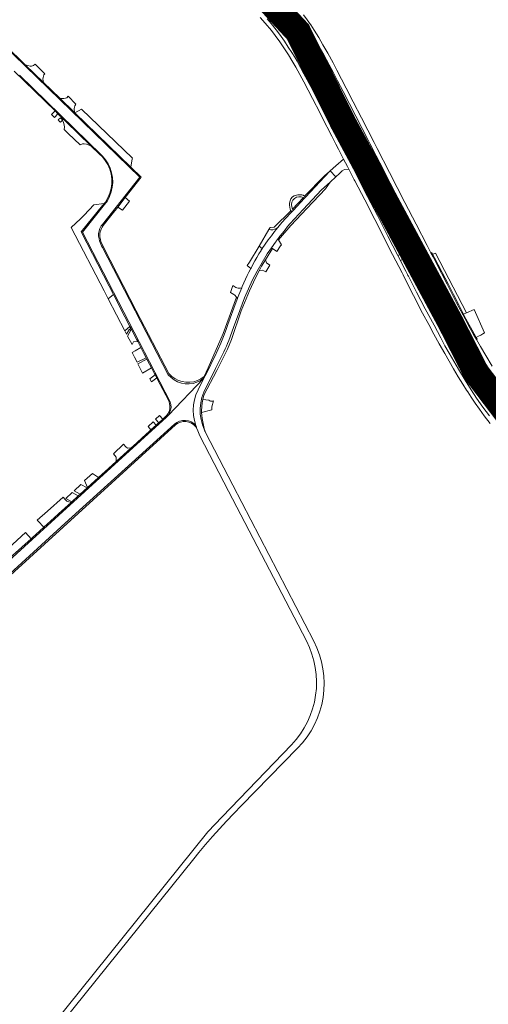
# Model space of a CAD drawing. Header units: metres. Extents: x 166325 to 190320, y 381923 to 404576.
# Tile 671 of 1056: x 171145 to 171414, y 399913 to 400477. Entities that reach past the tile are written whole.
import ezdxf

# ---------------------------------------------------------------- set-up
doc = ezdxf.new("R2010")
doc.units = ezdxf.units.M
for name, color, linetype, lineweight in [('B-WE-VH-VERHARDING_ASFALT-GV', 8, 'Continuous', 18), ('B-WE-VH-VERHARDING_BETON-GV', 8, 'Continuous', 18), ('B-WE-VH-VERHARDING_BETONSTRAATSTEEN-GV', 8, 'Continuous', 18), ('B-WE-VH-VERHARDING_FUNDERING_ZAND-GV', 8, 'Continuous', 18), ('B-WE-VH-VERHARDING_N-WEG', 8, 'Continuous', 18), ('B-WE-VH-VERHARDING_STRAATBAKSTEEN-GV', 8, 'Continuous', 18)]:
    doc.layers.add(name, color=color, linetype=linetype, lineweight=lineweight)

msp = doc.modelspace()

# ---------------------------------------------------------------- linework, layer by layer
at = {"layer": 'B-WE-VH-VERHARDING_ASFALT-GV', "flags": 128}
for points in [[(171291.986, 400478.869), (171293.752, 400476.696), (171295.316, 400474.695), (171297.006, 400472.415), (171298.576, 400470.201), (171300.456, 400467.491), (171303.98, 400462.231), (171306.21, 400458.617), (171308.491, 400454.803), (171311.226, 400450.113), (171311.408, 400449.803), (171312.741, 400447.413), (171314.949, 400443.29), (171318.436, 400436.935), (171322.959, 400428.095), (171325.05, 400424.084), (171328.69, 400417.106), (171331.644, 400411.29), (171337.403, 400414.158), (171330.699, 400426.975), (171328.645, 400430.904), (171326.091, 400435.958), (171323.906, 400440.193), (171322.115, 400443.646), (171320.451, 400446.743), (171318.088, 400451.093), (171316.171, 400454.51), (171313.482, 400459.244), (171310.772, 400463.729), (171309.024, 400466.568), (171308.395, 400467.588), (171305.529, 400471.803), (171302.985, 400475.428), (171300.479, 400478.81)], [(171294.588, 400352.966), (171296.051, 400354.835), (171297.538, 400356.686), (171299.048, 400358.519), (171300.58, 400360.332), (171307.954, 400368.258), (171318.508, 400379.641), (171323.367, 400384.071), (171326.588, 400387.031), (171323.371, 400390.47), (171323.102, 400390.183), (171309.356, 400375.478), (171308.694, 400374.769), (171302.323, 400367.953), (171301.458, 400367.027), (171297.31, 400362.59), (171296.528, 400361.692), (171295.753, 400360.788), (171294.984, 400359.878), (171294.221, 400358.963), (171293.465, 400358.043), (171291.588, 400355.698), (171289.753, 400353.32), (171287.961, 400350.91), (171286.212, 400348.469), (171284.507, 400345.996), (171284.361, 400345.78), (171284.216, 400345.565), (171284.071, 400345.349), (171283.927, 400345.132), (171283.783, 400344.916), (171282.572, 400342.915), (171281.393, 400340.896), (171280.244, 400338.858), (171279.128, 400336.803), (171278.044, 400334.731), (171277.978, 400334.605), (171277.912, 400334.478), (171276.882, 400332.461), (171275.879, 400330.43), (171274.902, 400328.387), (171273.952, 400326.331), (171273.028, 400324.263), (171272.683, 400323.436), (171271.025, 400319.47), (171270.271, 400317.53), (171270.204, 400317.359), (171269.475, 400315.484), (171264.83, 400302.512), (171263.769, 400299.55), (171262.282, 400295.647), (171260.706, 400291.78), (171259.041, 400287.95), (171257.289, 400284.159), (171255.449, 400280.41), (171254.742, 400279.024), (171251.701, 400273.065), (171250.974, 400271.613), (171247.651, 400264.973), (171246.495, 400262.205), (171245.653, 400259.325), (171245.138, 400256.37), (171244.954, 400253.376), (171245.105, 400250.379), (171245.588, 400247.419), (171246.398, 400244.53), (171246.547, 400244.106), (171246.703, 400243.684), (171246.866, 400243.264), (171247.036, 400242.848), (171247.213, 400242.434), (171248.661, 400238.688), (171265.136, 400207.022), (171309.78, 400121.211)], [(171294.588, 400352.966), (171296.051, 400354.835), (171297.538, 400356.686), (171299.048, 400358.519), (171300.58, 400360.332), (171307.954, 400368.258), (171318.508, 400379.641), (171323.367, 400384.071), (171326.588, 400387.031), (171323.371, 400390.47), (171323.102, 400390.183), (171309.356, 400375.478), (171308.694, 400374.769), (171302.323, 400367.953), (171301.458, 400367.027), (171297.31, 400362.59), (171296.528, 400361.692), (171295.753, 400360.788), (171294.984, 400359.878), (171294.221, 400358.963), (171293.465, 400358.043), (171291.588, 400355.698), (171289.753, 400353.32), (171287.961, 400350.91), (171286.212, 400348.469), (171284.507, 400345.996), (171284.361, 400345.78), (171284.216, 400345.565), (171284.071, 400345.349), (171283.927, 400345.132), (171283.783, 400344.916), (171282.572, 400342.915), (171281.393, 400340.896), (171280.244, 400338.858), (171279.128, 400336.803), (171278.044, 400334.731), (171277.978, 400334.605), (171277.912, 400334.478), (171276.882, 400332.461), (171275.879, 400330.43), (171274.902, 400328.387), (171273.952, 400326.331), (171273.028, 400324.263), (171272.683, 400323.436), (171271.025, 400319.47), (171270.271, 400317.53), (171270.204, 400317.359), (171269.475, 400315.484), (171264.83, 400302.512), (171263.769, 400299.55), (171262.282, 400295.647), (171260.706, 400291.78), (171259.041, 400287.95), (171257.289, 400284.159), (171255.449, 400280.41), (171254.742, 400279.024), (171251.701, 400273.065), (171250.974, 400271.613), (171247.651, 400264.973), (171246.495, 400262.205), (171245.653, 400259.325), (171245.138, 400256.37), (171244.954, 400253.376), (171245.105, 400250.379), (171245.588, 400247.419), (171246.398, 400244.53), (171246.547, 400244.106), (171246.703, 400243.684), (171246.866, 400243.264), (171247.036, 400242.848), (171247.213, 400242.434), (171248.661, 400238.688), (171265.136, 400207.022), (171309.78, 400121.211)], [(171416.917, 400265.767), (171414.012, 400270.082), (171411.116, 400274.549), (171407.976, 400279.58), (171405.018, 400284.638), (171402.056, 400289.82), (171401.094, 400291.548), (171398.966, 400295.369), (171395.744, 400301.438), (171395.003, 400302.845), (171391.14, 400310.18), (171384.862, 400322.463), (171383.111, 400325.865), (171380.042, 400331.826), (171377.843, 400336.096), (171376.922, 400337.851), (171376.735, 400338.208), (171374.974, 400341.565), (171374.455, 400342.555), (171373.995, 400343.433), (171372.183, 400346.889), (171370.774, 400349.582), (171369.54, 400351.942), (171364.765, 400361.07), (171357.751, 400374.725), (171351.82, 400386.108), (171351.493, 400386.754), (171345.664, 400384.075), (171350.585, 400374.397), (171360.025, 400356.158), (171364.753, 400346.97), (171365.206, 400346.082), (171368.9, 400338.833), (171369.394, 400337.863), (171370.806, 400335.159), (171371.865, 400333.131), (171372.451, 400332.001), (171373.104, 400330.761), (171378.027, 400321.281), (171381.291, 400314.962), (171385.266, 400307.239), (171389.244, 400299.504), (171391.374, 400295.535), (171391.943, 400294.386), (171392.481, 400293.442), (171394.298, 400290.248), (171397.787, 400284.13), (171401.069, 400278.614), (171404.158, 400273.498), (171407.112, 400268.794), (171409.833, 400264.642), (171413.141, 400259.888), (171416.033, 400255.797)], [(171313.984, 400121.005), (171267.674, 400210.334), (171251.987, 400240.594), (171251.856, 400240.851), (171251.727, 400241.109), (171251.601, 400241.369), (171251.478, 400241.63), (171251.357, 400241.892), (171250.21, 400244.871), (171249.416, 400247.964), (171248.984, 400251.127), (171248.921, 400254.319), (171249.228, 400257.497), (171249.901, 400260.618), (171250.93, 400263.64), (171257.722, 400277.184), (171261.765, 400285.246), (171262.493, 400286.828), (171263.203, 400288.417), (171263.896, 400290.014), (171264.571, 400291.619), (171265.229, 400293.231), (171268.03, 400300.742), (171271.644, 400310.433), (171274.338, 400317.657), (171276.553, 400322.884), (171278.96, 400328.026), (171281.557, 400333.074), (171284.339, 400338.023), (171287.303, 400342.865), (171289.757, 400346.427), (171291.982, 400349.512), (171292.214, 400349.826), (171292.447, 400350.14), (171292.68, 400350.453), (171292.914, 400350.766), (171293.148, 400351.078), (171294.588, 400352.966)], [(171313.984, 400121.005), (171267.674, 400210.334), (171251.987, 400240.594), (171251.856, 400240.851), (171251.727, 400241.109), (171251.601, 400241.369), (171251.478, 400241.63), (171251.357, 400241.892), (171250.21, 400244.871), (171249.416, 400247.964), (171248.984, 400251.127), (171248.921, 400254.319), (171249.228, 400257.497), (171249.901, 400260.618), (171250.93, 400263.64), (171257.722, 400277.184), (171261.765, 400285.246), (171262.493, 400286.828), (171263.203, 400288.417), (171263.896, 400290.014), (171264.571, 400291.619), (171265.229, 400293.231), (171268.03, 400300.742), (171271.644, 400310.433), (171274.338, 400317.657), (171276.553, 400322.884), (171278.96, 400328.026), (171281.557, 400333.074), (171284.339, 400338.023), (171287.303, 400342.865), (171289.757, 400346.427), (171291.982, 400349.512), (171292.214, 400349.826), (171292.447, 400350.14), (171292.68, 400350.453), (171292.914, 400350.766), (171293.148, 400351.078), (171294.588, 400352.966)], [(171301.16, 400061.589), (171261.41, 400020.381), (171253.38, 400011.711), (171164.138, 399900.892), (171158.59, 399894.002)], [(171301.16, 400061.589), (171261.41, 400020.381), (171253.38, 400011.711), (171164.138, 399900.892), (171158.59, 399894.002)], [(171170.35, 399903.316), (171245.23, 399996.382), (171248.193, 400000.001), (171252.042, 400004.579), (171255.959, 400009.097), (171259.945, 400013.556), (171263.998, 400017.954), (171268.118, 400022.289), (171272.681, 400026.94), (171304.77, 400059.651)], [(171170.35, 399903.316), (171245.23, 399996.382), (171248.193, 400000.001), (171252.042, 400004.579), (171255.959, 400009.097), (171259.945, 400013.556), (171263.998, 400017.954), (171268.118, 400022.289), (171272.681, 400026.94), (171304.77, 400059.651)]]:
    msp.add_lwpolyline(points, dxfattribs=at)
for points in [[(171344.696, 400400.187), (171340.883, 400407.501), (171340.117, 400408.969), (171337.403, 400414.158), (171331.644, 400411.29), (171332.587, 400409.434), (171333.904, 400406.843), (171334.033, 400405.903), (171334.217, 400404.677), (171334.241, 400403.279), (171334.045, 400401.979), (171333.763, 400400.924), (171333.444, 400400.164), (171332.905, 400399.207), (171333.555, 400397.846), (171336.855, 400391.602), (171338.348, 400391.548), (171339.925, 400391.052), (171340.928, 400390.527), (171342.036, 400389.65), (171343.553, 400388.211), (171345.664, 400384.075), (171351.493, 400386.754)], [(171331.132, 400397.203), (171326.668, 400393.363), (171323.371, 400390.47), (171326.588, 400387.031), (171328.704, 400388.975), (171330.345, 400390.432), (171331.561, 400391.161), (171334.092, 400391.459), (171333.281, 400393.036)], [(171283.783, 400344.916), (171283.927, 400345.132), (171284.071, 400345.349), (171284.216, 400345.565), (171284.361, 400345.78), (171284.507, 400345.996), (171282.697, 400347.352), (171277.213, 400338.192), (171275.828, 400336.27), (171277.912, 400334.478), (171277.978, 400334.605), (171278.044, 400334.731), (171279.128, 400336.803), (171280.244, 400338.858), (171281.393, 400340.896), (171282.572, 400342.915)]]:
    msp.add_lwpolyline(points, close=True, dxfattribs=at)
at = {"layer": 'B-WE-VH-VERHARDING_ASFALT-GV'}
for points in [[(171309.78, 400121.211, -0.3221276), (171301.16, 400061.589)], [(171309.78, 400121.211, -0.3221276), (171301.16, 400061.589)], [(171304.77, 400059.651, 0.3239905), (171313.984, 400121.005)], [(171304.77, 400059.651, 0.3239905), (171313.984, 400121.005)]]:
    msp.add_lwpolyline(points, format="xyb", dxfattribs=at)
at = {"layer": 'B-WE-VH-VERHARDING_BETON-GV', "flags": 128}
for points in [[(171304.267, 400480.979), (171307.17, 400476.963), (171309.6, 400473.611), (171312.067, 400469.817), (171312.708, 400468.837), (171314.221, 400466.524), (171317.109, 400461.577), (171319.696, 400456.99), (171322.918, 400451.199), (171325.096, 400447.041), (171327.683, 400442.016), (171330.855, 400435.913), (171334.45, 400428.895), (171345.366, 400407.581), (171345.89, 400406.559), (171346.095, 400406.158), (171346.833, 400404.748), (171347.749, 400402.998), (171351.856, 400395.15), (171357.877, 400383.449), (171366.663, 400366.45), (171372.427, 400355.122), (171374.642, 400350.808), (171376.438, 400347.307), (171376.695, 400346.806), (171379.66, 400340.95), (171380.157, 400339.968), (171380.446, 400339.396), (171381.561, 400337.22), (171382.114, 400336.14), (171382.931, 400334.546), (171385.159, 400330.336), (171385.576, 400329.535), (171388.185, 400324.526), (171388.583, 400323.762), (171391.341, 400318.554), (171393.783, 400313.735), (171396.987, 400307.431), (171399.917, 400301.902), (171400.486, 400300.828), (171402.288, 400297.495), (171403.339, 400295.744), (171404.271, 400294.19), (171406.801, 400289.617), (171409.58, 400284.875), (171412.741, 400279.689), (171415.647, 400275)], [(171283.379, 400478.294), (171286.219, 400475.088), (171289.749, 400470.833), (171291.926, 400468.082), (171294.601, 400464.382), (171296.888, 400461.025), (171299.488, 400456.99), (171301.526, 400453.642), (171303.651, 400449.87), (171308.25, 400441.519), (171313.263, 400431.962), (171317.632, 400423.446), (171318.918, 400420.946), (171324.38, 400410.324), (171326.724, 400405.772), (171328.204, 400402.897), (171331.132, 400397.203), (171333.281, 400393.036), (171334.092, 400391.459), (171337.268, 400385.274), (171337.504, 400384.815), (171343.283, 400373.807), (171348.996, 400362.601), (171354.179, 400352.484), (171354.796, 400351.126), (171359.244, 400342.57), (171364.653, 400331.995), (171365.219, 400330.89), (171367.404, 400326.561), (171371.233, 400318.976), (171376.44, 400308.998), (171379.961, 400302.431), (171382.892, 400296.935), (171385.969, 400291.343), (171389.069, 400285.865), (171391.657, 400281.361), (171394.193, 400276.993), (171396.875, 400272.516), (171399.55, 400268.162), (171401.595, 400264.885), (171402.245, 400263.891), (171404.231, 400260.854), (171406.532, 400257.454), (171409.023, 400253.997), (171411.719, 400250.2), (171415.085, 400245.669)], [(171414.686, 400250.098), (171410.986, 400255.152), (171407.324, 400260.314), (171404.248, 400265.073), (171400.83, 400270.586), (171397.004, 400276.898), (171391.669, 400286.089), (171389.228, 400290.293), (171386.908, 400294.787), (171382.955, 400301.968), (171377.838, 400311.497), (171372.924, 400320.923), (171368.272, 400330.113), (171368.034, 400330.583), (171367.772, 400331.101), (171366.771, 400333.084), (171363.801, 400338.964), (171363.685, 400339.192), (171362.282, 400341.957), (171356.55, 400352.961), (171350.48, 400364.889), (171343, 400379.471), (171336.855, 400391.602), (171333.555, 400397.846), (171332.905, 400399.207), (171332.697, 400399.603), (171332.124, 400400.692), (171331.267, 400402.395), (171325.031, 400414.303), (171321.033, 400422.028), (171318.459, 400427.002), (171315.175, 400433.272), (171312.316, 400438.749), (171308.377, 400446.093), (171304.472, 400453.386), (171303.178, 400455.572), (171301.38, 400458.285), (171299.39, 400461.391), (171297.191, 400464.741), (171294.389, 400468.752), (171292.444, 400471.288), (171289.633, 400474.914), (171287.248, 400477.537)], [(171416.225, 400278.634), (171412.589, 400284.741), (171409.599, 400289.842), (171407.301, 400293.874), (171405.602, 400296.659), (171403.673, 400300.171), (171400.727, 400305.686), (171396.113, 400314.543), (171390.503, 400325.557), (171384.186, 400337.683), (171382.395, 400341.119), (171381.119, 400343.567), (171378.999, 400347.634), (171372.719, 400360.004), (171366.289, 400372.278), (171357.359, 400389.51), (171350.338, 400403.343), (171348.629, 400406.71), (171341.339, 400420.823), (171336.618, 400430.004), (171332.582, 400437.852), (171327.239, 400448.177), (171325.079, 400452.306), (171322.038, 400457.942), (171319.277, 400462.744), (171316.839, 400466.844), (171314.265, 400471.036), (171312.343, 400474.055), (171312.231, 400474.231), (171310.298, 400477.049), (171308.224, 400479.831)]]:
    msp.add_lwpolyline(points, dxfattribs=at)
for points in [[(171167.364, 400423.206), (171165.743, 400424.779), (171163.718, 400422.663), (171165.331, 400421.064)], [(171170.047, 400419.635), (171168.76, 400420.871), (171167.48, 400419.61), (171168.496, 400418.573), (171168.784, 400418.28), (171169.885, 400419.461)]]:
    msp.add_lwpolyline(points, close=True, dxfattribs=at)
at = {"layer": 'B-WE-VH-VERHARDING_BETONSTRAATSTEEN-GV', "flags": 128}
for points in [[(171145.336, 400445.293), (171192.103, 400399.559), (171192.833, 400398.846), (171194.623, 400396.748), (171196.121, 400394.433), (171197.301, 400391.942), (171198.144, 400389.316), (171198.635, 400386.603), (171198.764, 400383.849), (171198.53, 400381.101), (171197.937, 400378.409), (171196.995, 400375.817), (171195.72, 400373.372), (171194.135, 400371.116), (171188.82, 400364.638), (171181.426, 400355.387), (171231.779, 400258.189), (171232.154, 400256.588), (171232.21, 400254.944), (171231.944, 400253.321), (171231.366, 400251.781), (171230.499, 400250.383), (171250.974, 400271.613), (171249.105, 400270.327), (171247.059, 400269.347), (171244.885, 400268.697), (171242.636, 400268.394), (171240.368, 400268.444), (171238.135, 400268.846), (171235.991, 400269.591), (171233.99, 400270.66), (171232.18, 400272.027), (171230.604, 400273.66), (171192.811, 400346.534), (171192.356, 400347.488), (171191.938, 400348.459), (171191.558, 400349.445), (171191.217, 400350.445), (171190.914, 400351.458), (171190.643, 400352.985), (171190.641, 400354.536), (171190.907, 400356.063), (171191.433, 400357.522), (171192.203, 400358.868), (171192.865, 400359.709), (171214.235, 400386.862), (171148.801, 400450.397), (171088.316, 400509.05)], [(171088.316, 400509.05), (171148.801, 400450.397), (171214.235, 400386.862), (171192.865, 400359.709), (171192.203, 400358.868), (171191.433, 400357.522), (171190.907, 400356.063), (171190.641, 400354.536), (171190.643, 400352.985), (171190.914, 400351.458), (171191.217, 400350.445), (171191.558, 400349.445), (171191.938, 400348.459), (171192.356, 400347.488), (171192.811, 400346.534), (171230.604, 400273.66), (171232.18, 400272.027), (171233.99, 400270.66), (171235.991, 400269.591), (171238.135, 400268.846), (171240.368, 400268.444), (171242.636, 400268.394), (171244.885, 400268.697), (171247.059, 400269.347), (171249.105, 400270.327), (171250.974, 400271.613), (171251.701, 400273.065), (171251.591, 400272.966), (171251.48, 400272.869), (171251.368, 400272.772), (171251.255, 400272.677), (171251.141, 400272.583), (171249.31, 400271.307), (171247.306, 400270.327), (171245.174, 400269.666), (171242.967, 400269.339), (171240.736, 400269.354), (171238.533, 400269.711), (171236.411, 400270.401), (171234.42, 400271.408), (171232.607, 400272.708), (171231.014, 400274.271), (171212.244, 400310.361), (171193.648, 400346.319), (171191.981, 400350.003), (171191.68, 400350.897), (171191.47, 400351.817), (171191.355, 400352.753), (171191.335, 400353.696), (171191.411, 400354.636), (171191.588, 400355.592), (171191.863, 400356.525), (171192.235, 400357.424), (171192.698, 400358.279), (171193.247, 400359.082), (171198.468, 400365.698), (171201.608, 400369.733), (171205.891, 400375.237), (171214.981, 400386.92), (171209.105, 400392.621), (171177.08, 400423.693), (171176.78, 400423.983), (171168.505, 400432.012), (171159.16, 400441.079), (171148.66, 400451.266), (171137.517, 400462.077)], [(171142.184, 400447.647), (171165.743, 400424.779), (171167.364, 400423.206), (171170.555, 400420.108), (171171.878, 400418.824), (171186.27, 400404.855), (171191.225, 400400.046), (171192.705, 400398.61), (171194.483, 400396.423), (171195.949, 400394.016), (171197.075, 400391.432), (171197.84, 400388.719), (171198.231, 400385.928), (171198.24, 400383.109), (171197.867, 400380.316), (171197.12, 400377.598), (171196.011, 400375.007), (171194.561, 400372.59), (171193.832, 400371.743), (171192.817, 400370.564), (171180.634, 400355.491), (171196.714, 400324.372), (171199.153, 400319.652), (171205.799, 400306.79), (171208.614, 400301.374), (171209.106, 400300.428), (171212.609, 400293.687), (171213.137, 400292.672), (171214.937, 400289.208), (171216.478, 400286.244), (171217.954, 400283.405), (171218.369, 400282.606), (171219.845, 400279.766), (171220.991, 400277.562), (171221.375, 400276.821), (171222.747, 400274.183), (171223.061, 400273.578), (171223.991, 400271.789), (171224.199, 400271.389), (171230.833, 400258.626), (171231.347, 400257.158), (171231.556, 400255.616), (171231.451, 400254.064), (171231.036, 400252.564), (171230.329, 400251.179), (171229.357, 400249.964), (171229.241, 400249.859), (171228.699, 400249.366), (171228.472, 400249.159), (171228.41, 400249.103), (171227.442, 400248.224), (171225.179, 400246.168), (171224.371, 400245.435), (171223.677, 400244.805), (171220.697, 400242.099), (171219.689, 400241.183), (171219.675, 400241.17), (171218.007, 400239.655), (171217.684, 400239.361), (171210.417, 400232.761), (171209.246, 400231.698), (171200.775, 400224.003), (171196.263, 400219.905), (171190.657, 400214.813), (171184.374, 400209.106), (171184.074, 400208.833), (171180.096, 400205.223), (171178.998, 400204.226), (171175.35, 400200.915), (171174.879, 400200.487), (171167.771, 400194.035), (171165.199, 400191.7), (171159.355, 400186.396), (171156.973, 400184.234), (171152.652, 400180.312), (171151.949, 400179.674), (171139.646, 400168.506)], [(171108.548, 400139.421), (171167.797, 400193.281), (171229.53, 400249.319), (171229.738, 400249.518), (171229.939, 400249.725), (171230.133, 400249.938), (171230.32, 400250.157), (171230.499, 400250.383), (171231.366, 400251.781), (171231.944, 400253.321), (171232.21, 400254.944), (171232.154, 400256.588), (171231.779, 400258.189), (171181.426, 400355.387), (171188.82, 400364.638), (171194.135, 400371.116), (171195.72, 400373.372), (171196.995, 400375.817), (171197.937, 400378.409), (171198.53, 400381.101), (171198.764, 400383.849), (171198.635, 400386.603), (171198.144, 400389.316), (171197.301, 400391.942), (171196.121, 400394.433), (171194.623, 400396.748), (171192.833, 400398.846), (171192.103, 400399.559), (171145.336, 400445.293)], [(171171.878, 400418.824), (171170.555, 400420.108), (171170.047, 400419.635), (171169.885, 400419.461)], [(171170.874, 400414.125), (171173.209, 400411.846), (171180.134, 400405.279), (171181.409, 400405.911), (171182.367, 400405.926), (171183.793, 400405.757), (171186.27, 400404.855), (171171.878, 400418.824)], [(171112.492, 400134.806), (171171.594, 400188.562), (171234.182, 400245.352), (171235.555, 400246.362), (171237.102, 400247.079), (171238.76, 400247.473), (171240.464, 400247.53), (171242.145, 400247.246), (171243.736, 400246.633), (171245.173, 400245.715), (171246.398, 400244.53), (171245.588, 400247.419), (171245.105, 400250.379), (171244.954, 400253.376), (171245.138, 400256.37), (171245.653, 400259.325), (171246.495, 400262.205), (171247.651, 400264.973), (171250.974, 400271.613), (171230.499, 400250.383), (171230.32, 400250.157), (171230.133, 400249.938), (171229.939, 400249.725), (171229.738, 400249.518), (171229.53, 400249.319), (171167.797, 400193.281), (171108.548, 400139.421)], [(171095.006, 400118.024), (171234.841, 400244.996), (171236.179, 400245.88), (171237.664, 400246.485), (171239.239, 400246.788), (171240.842, 400246.777), (171242.413, 400246.452), (171243.889, 400245.825), (171245.214, 400244.922), (171246.336, 400243.777), (171247.213, 400242.434), (171247.036, 400242.848), (171246.866, 400243.264), (171246.703, 400243.684), (171246.547, 400244.106), (171246.398, 400244.53), (171245.173, 400245.715), (171243.736, 400246.633), (171242.145, 400247.246), (171240.464, 400247.53), (171238.76, 400247.473), (171237.102, 400247.079), (171235.555, 400246.362), (171234.182, 400245.352), (171171.594, 400188.562), (171112.492, 400134.806)]]:
    msp.add_lwpolyline(points, dxfattribs=at)
for points in [[(171154.252, 400451.557), (171153.256, 400450.752), (171152.291, 400450.472), (171151.523, 400450.469), (171150.138, 400450.737), (171148.66, 400451.266), (171159.16, 400441.079), (171158.83, 400442.216), (171158.78, 400442.981), (171158.841, 400443.873), (171158.998, 400444.771), (171159.269, 400445.389), (171159.827, 400446.067)], [(171173.254, 400433.296), (171172.483, 400432.32), (171171.687, 400432.027), (171170.741, 400431.82), (171169.492, 400431.834), (171168.505, 400432.012), (171176.78, 400423.983), (171176.706, 400426.095), (171176.843, 400426.921), (171177.013, 400427.628), (171177.657, 400428.637)], [(171180.828, 400425.757), (171177.08, 400423.693), (171209.105, 400392.621), (171209.988, 400397.318), (171210.043, 400397.655)], [(171346.095, 400406.158), (171345.89, 400406.559), (171340.883, 400407.501), (171344.696, 400400.187), (171347.749, 400402.998), (171346.833, 400404.748)], [(171208.469, 400373.167), (171205.891, 400375.237), (171201.608, 400369.733), (171204.296, 400367.985)], [(171308.748, 400376), (171308.711, 400376.032), (171307.98, 400376.468), (171307.185, 400376.773), (171304.937, 400376.711), (171302.758, 400376.064), (171301.895, 400375.542), (171301.686, 400375.36), (171300.791, 400374.379), (171300.285, 400372.755), (171300.173, 400371.671), (171300.172, 400370.841), (171300.255, 400369.609), (171300.305, 400369.2), (171300.397, 400368.798), (171300.53, 400368.408), (171300.703, 400368.033), (171300.914, 400367.679), (171301.011, 400367.539), (171301.115, 400367.404), (171301.224, 400367.274), (171301.338, 400367.148), (171301.458, 400367.027), (171302.323, 400367.953), (171302.228, 400368.072), (171302.136, 400368.194), (171302.049, 400368.319), (171301.965, 400368.446), (171301.885, 400368.576), (171301.377, 400369.815), (171301.24, 400371.147), (171301.483, 400372.464), (171302.087, 400373.658), (171303.004, 400374.634), (171304.159, 400375.312), (171305.458, 400375.637), (171306.796, 400375.583), (171308.064, 400375.154), (171308.195, 400375.085), (171308.323, 400375.012), (171308.449, 400374.935), (171308.573, 400374.854), (171308.694, 400374.769), (171309.356, 400375.478)], [(171196.714, 400324.372), (171180.634, 400355.491), (171192.817, 400370.564), (171193.832, 400371.743), (171188.016, 400371.004), (171182.414, 400364.982), (171180.325, 400362.97), (171174.877, 400358.095), (171193.779, 400321.764), (171196.229, 400317.053), (171199.153, 400319.652)], [(171293.465, 400358.043), (171292.572, 400357.414), (171291.578, 400356.961), (171290.517, 400356.7), (171289.426, 400356.64), (171288.343, 400356.783), (171282.697, 400347.352), (171284.507, 400345.996), (171286.212, 400348.469), (171287.961, 400350.91), (171289.753, 400353.32), (171291.588, 400355.698)], [(171374.642, 400350.808), (171372.799, 400350.084), (171369.54, 400351.942), (171370.774, 400349.582), (171372.183, 400346.889), (171373.995, 400343.433), (171374.455, 400342.555), (171375.168, 400346.66), (171376.438, 400347.307)], [(171365.206, 400346.082), (171364.219, 400342.963), (171362.282, 400341.957), (171363.685, 400339.192), (171365.413, 400339.867), (171368.9, 400338.833)], [(171381.612, 400343.765), (171381.119, 400343.567), (171382.395, 400341.119), (171384.186, 400337.683), (171390.503, 400325.557), (171396.113, 400314.543), (171400.727, 400305.686), (171403.673, 400300.171), (171405.602, 400296.659), (171407.301, 400293.874), (171407.664, 400294.171), (171407.19, 400294.944), (171404.828, 400299.112), (171402.179, 400303.882), (171400.121, 400307.806), (171399.845, 400308.347), (171397.086, 400313.763), (171394.068, 400319.634), (171391.08, 400325.749), (171387.633, 400332.274), (171387.49, 400332.546), (171383.194, 400340.679), (171382.195, 400342.627)], [(171382.284, 400342.672), (171382.195, 400342.627), (171383.194, 400340.679), (171387.49, 400332.546), (171387.633, 400332.274), (171391.08, 400325.749), (171394.068, 400319.634), (171397.086, 400313.763), (171399.845, 400308.347), (171401.547, 400309.068), (171383.716, 400343.387)], [(171382.931, 400334.546), (171382.114, 400336.14), (171381.561, 400337.22), (171380.622, 400336.903), (171376.922, 400337.851), (171377.843, 400336.096), (171380.042, 400331.826), (171383.111, 400325.865), (171384.189, 400328.864), (171384.823, 400329.177), (171385.576, 400329.535), (171385.159, 400330.336)], [(171199.153, 400319.652), (171196.229, 400317.053), (171205.732, 400298.778), (171208.614, 400301.374), (171205.799, 400306.79)], [(171399.845, 400308.347), (171400.121, 400307.806), (171402.179, 400303.882), (171404.828, 400299.112), (171407.19, 400294.944), (171408.457, 400295.666), (171409.702, 400296.375), (171409.759, 400296.408), (171410.917, 400297.067), (171411.004, 400297.117), (171411.985, 400297.675), (171406.038, 400310.969), (171401.547, 400309.068)], [(171208.294, 400299.74), (171208.624, 400299.535), (171209.106, 400300.428), (171208.614, 400301.374), (171205.732, 400298.778), (171206.734, 400296.851)], [(171209.106, 400300.428), (171208.624, 400299.535), (171209.061, 400299.264), (171207.289, 400295.784), (171209.817, 400290.923), (171210.657, 400292.454), (171213.137, 400292.672), (171212.609, 400293.687)], [(171399.917, 400301.902), (171398.883, 400301.307), (171395.003, 400302.845), (171395.744, 400301.438), (171398.966, 400295.369), (171401.094, 400291.548), (171402.625, 400295.309), (171403.339, 400295.744), (171402.288, 400297.495), (171400.486, 400300.828)], [(171216.478, 400286.244), (171214.937, 400289.208), (171211.671, 400287.352), (171209.949, 400286.373), (171211.329, 400283.629), (171212.75, 400280.803), (171217.954, 400283.405)], [(171220.991, 400277.562), (171219.845, 400279.766), (171218.369, 400282.606), (171213.172, 400279.963), (171214.54, 400277.243), (171215.874, 400274.589)], [(171225.646, 400250.322), (171223.321, 400248.242), (171225.179, 400246.168), (171227.442, 400248.224)], [(171223.677, 400244.805), (171221.986, 400246.738), (171218.997, 400244.024), (171220.697, 400242.099)], [(171209.246, 400231.698), (171207.148, 400231.497), (171206.355, 400232.375), (171205.026, 400233.848), (171199.128, 400228.4), (171200.718, 400226.47), (171200.775, 400224.003)], [(171190.657, 400214.813), (171187.175, 400217.128), (171182.554, 400213.156), (171184.374, 400209.106)], [(171184.074, 400208.833), (171180.557, 400210.739), (171176.58, 400207.129), (171180.096, 400205.223)], [(171178.998, 400204.226), (171175.481, 400206.132), (171171.833, 400202.821), (171175.35, 400200.915)], [(171174.879, 400200.487), (171173.054, 400200.977), (171172.48, 400201.131), (171171.473, 400202.243), (171170.315, 400203.486), (171161.331, 400195.569), (171155.394, 400190.337), (171157.134, 400188.664), (171158.145, 400187.505), (171159.355, 400186.396), (171165.199, 400191.7), (171167.771, 400194.035)]]:
    msp.add_lwpolyline(points, close=True, dxfattribs=at)
at = {"layer": 'B-WE-VH-VERHARDING_BETONSTRAATSTEEN-GV'}
msp.add_lwpolyline([(171169.885, 400419.461, -0.2372008), (171170.874, 400414.125)], format="xyb", dxfattribs=at)
at = {"layer": 'B-WE-VH-VERHARDING_FUNDERING_ZAND-GV', "flags": 128}
for points in [[(171323.102, 400390.183), (171320.132, 400387.686), (171308.748, 400376), (171309.356, 400375.478)], [(171310.028, 400368.91), (171320.771, 400380.234), (171323.367, 400384.071), (171318.508, 400379.641), (171307.954, 400368.258), (171300.58, 400360.332), (171299.048, 400358.519), (171297.538, 400356.686), (171296.051, 400354.835), (171294.588, 400352.966), (171293.148, 400351.078), (171293.889, 400350.918), (171300.874, 400359.12)], [(171308.694, 400374.769), (171308.573, 400374.854), (171308.449, 400374.935), (171308.323, 400375.012), (171308.195, 400375.085), (171308.064, 400375.154), (171301.885, 400368.576), (171301.965, 400368.446), (171302.049, 400368.319), (171302.136, 400368.194), (171302.228, 400368.072), (171302.323, 400367.953)], [(171297.31, 400362.59), (171301.458, 400367.027), (171301.338, 400367.148), (171301.224, 400367.274), (171301.115, 400367.404), (171301.011, 400367.539), (171300.914, 400367.679), (171300.824, 400367.59), (171291.402, 400358.168), (171289.03, 400357.939), (171288.437, 400357.322), (171288.343, 400356.783), (171289.426, 400356.64), (171290.517, 400356.7), (171291.578, 400356.961), (171292.572, 400357.414), (171293.465, 400358.043), (171294.221, 400358.963), (171294.984, 400359.878), (171295.753, 400360.788), (171296.528, 400361.692)], [(171295.032, 400347.495), (171295.447, 400348.051), (171293.889, 400350.918), (171293.148, 400351.078), (171292.914, 400350.766), (171292.68, 400350.453), (171292.447, 400350.14), (171292.214, 400349.826), (171291.982, 400349.512), (171289.757, 400346.427), (171290.313, 400346.059), (171292.935, 400344.325)], [(171272.458, 400310.278), (171277.114, 400321.761), (171280.554, 400329.222), (171282.683, 400333.163), (171282.735, 400333.259), (171284.099, 400335.784), (171286.388, 400339.57), (171290.313, 400346.059), (171289.757, 400346.427), (171287.303, 400342.865), (171284.339, 400338.023), (171281.557, 400333.074), (171278.96, 400328.026), (171276.553, 400322.884), (171274.338, 400317.657), (171271.644, 400310.433), (171268.03, 400300.742), (171265.229, 400293.231), (171264.571, 400291.619), (171263.896, 400290.014), (171263.203, 400288.417), (171262.493, 400286.828), (171261.765, 400285.246), (171257.722, 400277.184), (171250.93, 400263.64), (171249.901, 400260.618), (171249.228, 400257.497), (171248.921, 400254.319), (171248.984, 400251.127), (171249.416, 400247.964), (171250.21, 400244.871), (171251.357, 400241.892), (171249.968, 400248.63), (171249.689, 400252.1), (171249.609, 400253.098), (171249.983, 400257.566), (171250.208, 400258.457), (171250.486, 400259.56), (171251.079, 400261.912), (171258.435, 400276.041), (171264.467, 400288.371), (171266.795, 400293.768)], [(171288.75, 400336.384), (171286.914, 400337.742), (171286.388, 400339.57), (171284.099, 400335.784), (171282.735, 400333.259), (171284.444, 400333.52), (171285.31, 400333.093), (171286.607, 400332.607)], [(171263.769, 400299.55), (171264.83, 400302.512), (171269.475, 400315.484), (171270.204, 400317.359), (171269.692, 400318.005), (171262.044, 400297.335), (171253.492, 400277.565), (171251.141, 400272.583), (171251.255, 400272.677), (171251.368, 400272.772), (171251.48, 400272.869), (171251.591, 400272.966), (171251.701, 400273.065), (171254.742, 400279.024), (171255.449, 400280.41), (171257.289, 400284.159), (171259.041, 400287.95), (171260.706, 400291.78), (171262.282, 400295.647)], [(171256.539, 400258.643), (171256.175, 400258.539), (171255.58, 400258.46), (171254.872, 400258.505), (171254.378, 400258.73), (171253.952, 400259.01), (171250.486, 400259.56), (171250.208, 400258.457), (171249.983, 400257.566), (171249.609, 400253.098), (171249.689, 400252.1), (171255.549, 400253.484), (171255.669, 400255.324)]]:
    msp.add_lwpolyline(points, close=True, dxfattribs=at)
at = {"layer": 'B-WE-VH-VERHARDING_N-WEG', "const_width": 15, "flags": 128}
msp.add_lwpolyline([(173453.188, 398438.797), (173413.568, 398474.865), (173371.641, 398520.865), (173305.872, 398617.876), (173277.719, 398660.529), (173210.923, 398748.559), (173113.661, 398855.093), (172861.828, 399116.306), (172681.023, 399288.642), (172610.903, 399348.55), (172406.916, 399497.704), (171891.191, 399868), (171559.294, 400108.807), (171535.188, 400130.123), (171464.786, 400206.138), (171431.081, 400243.302), (171407.048, 400274.952), (171392.346, 400303.775), (171330.906, 400417.844), (171304.894, 400470.122), (171281.992, 400494.707), (171149.856, 400620.613), (171111.403, 400643.785), (170969.651, 400712.311)], dxfattribs=at)
at = {"layer": 'B-WE-VH-VERHARDING_STRAATBAKSTEEN-GV', "flags": 128}
for points in [[(171272.683, 400323.436), (171272.012, 400323.246), (171271.317, 400323.179), (171270.622, 400323.238), (171269.949, 400323.421), (171269.319, 400323.721), (171267.655, 400324.864), (171266.258, 400320.8), (171268.203, 400319.553), (171268.735, 400319.213), (171269.692, 400318.005), (171270.204, 400317.359), (171270.271, 400317.53), (171271.025, 400319.47)], [(171223.991, 400271.789), (171223.061, 400273.578), (171220.001, 400271.308), (171220.93, 400269.519)], [(171151.949, 400179.674), (171148.773, 400183.229), (171136.485, 400172.034), (171139.646, 400168.506)]]:
    msp.add_lwpolyline(points, close=True, dxfattribs=at)

doc.saveas('drawing.dxf')
